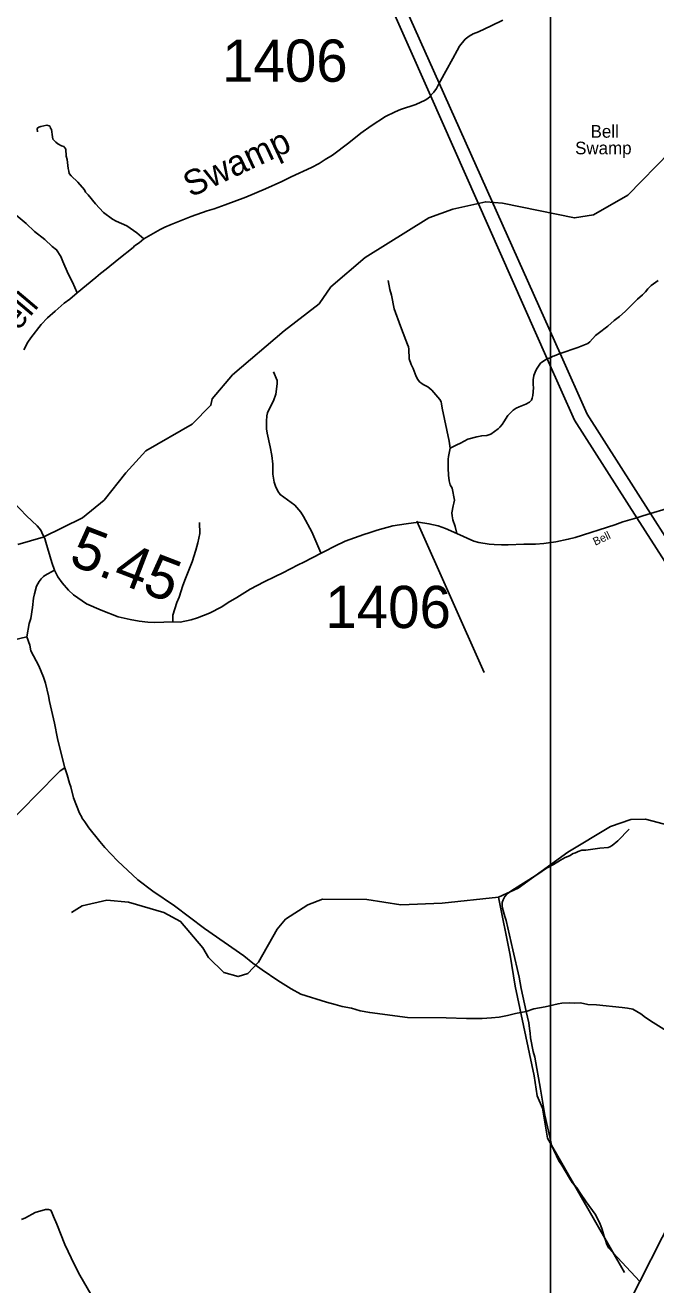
# Model space of a CAD drawing. Extents: x 2104537 to 2336408, y 34176 to 229611.
# Drawn here: x 2252848 to 2260316, y 121549 to 136477 of the extents above; entities that cross this region are included whole.
import ezdxf

# ---------------------------------------------------------------- set-up
doc = ezdxf.new("R2010")
doc.units = 0
for name, color, linetype in [('Exist Hydrographic Creek Single Shore', 7, 'Continuous'), ('Exist Hydrographic Misc Water Feature', 7, 'Continuous'), ('Exist Hydrographic Swamp Label', 7, 'Continuous'), ('Exist Road Non-System Type 51', 7, 'Continuous'), ('Exist Road Secondary Mileage Hundredths English Label', 7, 'Continuous'), ('Exist Road Secondary Type 51 Attributed', 7, 'Continuous'), ('Exist Road Secondary Type 51 Label', 7, 'Continuous'), ('Exist Road Secondary Type 51 Number Label', 7, 'Continuous'), ('Exist Utilities Electrical Transmission Line', 7, 'Continuous'), ('Map Preparation Inset Cut Line', 7, 'Continuous')]:
    doc.layers.add(name, color=color, linetype=linetype)

msp = doc.modelspace()

# ---------------------------------------------------------------- linework, layer by layer
at = {"layer": 'Exist Hydrographic Creek Single Shore'}
msp.add_lwpolyline([(2252762, 130322), (2253061, 130408), (2253526, 130638), (2253782, 130847), (2254038, 131173), (2254277, 131434), (2254825, 131748), (2255048, 131973), (2255064, 132049), (2255303, 132333), (2255915, 132855), (2256329, 133175), (2256469, 133376), (2256875, 133723), (2257629, 134193), (2257911, 134296), (2258302, 134384), (2258502, 134367), (2259353, 134193), (2259578, 134228), (2259984, 134463), (2260488, 134975)], dxfattribs=at)
at = {"layer": 'Exist Hydrographic Misc Water Feature'}
for points in [[(2258452, 126144), (2258685, 126248), (2259273, 126676), (2259779, 126981), (2260019, 127065), (2260194, 127068), (2260478, 126994), (2260562, 126937), (2261063, 126733), (2261322, 126660), (2261639, 126670), (2261954, 126808), (2262473, 127543), (2262597, 127662), (2263103, 127865), (2263818, 128028), (2264267, 128174), (2264807, 128423), (2265002, 128501)], [(2253397, 125963), (2253522, 126039), (2253813, 126106), (2254071, 126085), (2254489, 125962), (2254689, 125856), (2254950, 125543), (2255018, 125427), (2255202, 125252), (2255369, 125203), (2255486, 125237), (2255610, 125373), (2255831, 125765), (2255930, 125881), (2256196, 126053), (2256370, 126119), (2256895, 126115), (2257295, 126052), (2257786, 126072), (2258452, 126144)], [(2259947, 121694), (2259034, 123286), (2258973, 123641), (2258913, 123790), (2258878, 124024), (2258652, 125087), (2258591, 125456), (2258452, 126144)]]:
    msp.add_lwpolyline(points, dxfattribs=at)
at = {"layer": 'Exist Road Non-System Type 51'}
for p, q in [((2258283, 128807), (2257485, 130601)), ((2261344, 123992), (2260127, 121589))]:
    msp.add_line(p, q, dxfattribs=at)
for points in [[(2253463, 133305), (2253409, 133430), (2253358, 133532), (2253292, 133675), (2253272, 133735), (2253219, 133816), (2253169, 133856), (2253082, 133937), (2252959, 134034), (2252860, 134129), (2252618, 134330), (2252475, 134455), (2252316, 134576), (2252053, 134745), (2251845, 134897), (2251726, 134976), (2251638, 135043), (2251543, 135126), (2251513, 135146), (2251366, 135282), (2251325, 135324), (2251233, 135400)], [(2254252, 133945), (2254171, 134015), (2254052, 134098), (2253926, 134155), (2253881, 134180), (2253777, 134257), (2253682, 134360), (2253593, 134468), (2253562, 134499), (2253552, 134527), (2253471, 134616), (2253391, 134694), (2253370, 134720), (2253366, 134747), (2253356, 134779), (2253347, 134887), (2253334, 134927), (2253328, 135009), (2253305, 135039), (2253279, 135049), (2253235, 135070), (2253209, 135092), (2253177, 135128), (2253170, 135154), (2253158, 135243), (2253149, 135257), (2253145, 135275), (2253131, 135285), (2253105, 135293), (2253033, 135278), (2253009, 135270), (2252993, 135258), (2252989, 135250), (2252995, 135212)], [(2257881, 131465), (2257868, 131548), (2257786, 131938), (2257779, 131988), (2257773, 132015), (2257757, 132043), (2257664, 132152), (2257617, 132190), (2257561, 132221), (2257519, 132251), (2257497, 132279), (2257478, 132313), (2257443, 132408), (2257421, 132456), (2257396, 132524), (2257393, 132638), (2257387, 132666), (2257375, 132692), (2257356, 132745), (2257293, 132909), (2257219, 133114), (2257185, 133276), (2257166, 133346), (2257146, 133452)], [(2260343, 133452), (2260261, 133393), (2260222, 133354), (2260194, 133318), (2260159, 133282), (2260099, 133229), (2259952, 133086), (2259887, 133025), (2259823, 132979), (2259748, 132912), (2259633, 132825), (2259603, 132799), (2259536, 132724), (2259512, 132704), (2259392, 132657), (2259182, 132586)], [(2259182, 132586), (2259173, 132583), (2259116, 132560), (2259100, 132553)], [(2259031, 132524), (2259014, 132517), (2258952, 132471), (2258905, 132402), (2258886, 132366), (2258871, 132324), (2258864, 132276), (2258863, 132220), (2258867, 132178), (2258862, 132088), (2258854, 132056), (2258845, 132032), (2258821, 132011), (2258779, 131985), (2258699, 131954), (2258664, 131938), (2258626, 131914), (2258564, 131853), (2258515, 131777), (2258497, 131744), (2258470, 131712), (2258450, 131692), (2258362, 131629), (2258315, 131615), (2258255, 131612), (2258197, 131599), (2258091, 131571), (2258004, 131522), (2257962, 131505), (2257881, 131465)], [(2259100, 132553), (2259064, 132536), (2259031, 132524)], [(2256350, 130223), (2256244, 130473), (2256146, 130654), (2256114, 130708), (2256041, 130789), (2255868, 130915), (2255842, 130955), (2255811, 131013), (2255795, 131063), (2255782, 131155), (2255779, 131275), (2255768, 131378), (2255751, 131480), (2255713, 131644), (2255706, 131694), (2255704, 131784), (2255711, 131848), (2255718, 131882), (2255750, 131952), (2255789, 132027), (2255817, 132105), (2255832, 132227), (2255833, 132265), (2255787, 132371)], [(2257962, 130453), (2257940, 130538), (2257914, 130617), (2257905, 130663), (2257901, 130699), (2257915, 130783), (2257926, 130813), (2257934, 130847), (2257905, 130989), (2257882, 131029), (2257869, 131079), (2257862, 131144), (2257856, 131226), (2257858, 131334), (2257861, 131365), (2257881, 131465)], [(2254914, 130585), (2254915, 130454), (2254894, 130341), (2254870, 130254), (2254824, 130118), (2254746, 129921), (2254715, 129835), (2254670, 129698), (2254644, 129636), (2254619, 129562), (2254598, 129486), (2254598, 129405)], [(2252866, 129230), (2252895, 129385), (2252913, 129446), (2252935, 129576), (2252948, 129686), (2252958, 129738), (2252983, 129828), (2253014, 129884), (2253036, 129915), (2253064, 129943), (2253082, 129957), (2253196, 130017)], [(2252866, 129230), (2252703, 129190)], [(2253317, 127677), (2253284, 127799), (2253232, 128023), (2253194, 128206), (2253134, 128462), (2253123, 128528), (2253090, 128681), (2253065, 128749), (2253008, 128885), (2252916, 129064), (2252902, 129129), (2252866, 129230)], [(2252719, 127086), (2253085, 127459), (2253151, 127530), (2253264, 127641), (2253317, 127677)], [(2258781, 124789), (2258654, 124764), (2258560, 124739), (2258460, 124723), (2258372, 124712), (2258262, 124707), (2258076, 124707), (2257832, 124715), (2257374, 124718), (2256928, 124776), (2256816, 124797), (2256711, 124826), (2256601, 124849), (2256519, 124872), (2256415, 124897), (2256114, 124994), (2255998, 125055), (2255841, 125156), (2255653, 125284), (2255545, 125361), (2255438, 125446), (2254971, 125773), (2254616, 126040), (2254361, 126214), (2254182, 126350), (2253942, 126573), (2253792, 126732), (2253732, 126801), (2253600, 126964), (2253555, 127036), (2253517, 127085), (2253519, 127090), (2253490, 127139), (2253421, 127322), (2253389, 127450), (2253373, 127494), (2253346, 127592), (2253317, 127677)], [(2258781, 124789), (2258721, 125061), (2258697, 125195), (2258625, 125520), (2258543, 125865), (2258527, 125913), (2258502, 126011), (2258497, 126043), (2258497, 126081), (2258507, 126113), (2258529, 126151), (2258556, 126181), (2258612, 126222), (2258920, 126417), (2259021, 126488), (2259105, 126532), (2259188, 126583), (2259242, 126612), (2259294, 126634), (2259339, 126661), (2259367, 126669), (2259397, 126685), (2259439, 126700), (2259489, 126700), (2259653, 126724), (2259751, 126733), (2259773, 126739), (2259800, 126757), (2259868, 126810), (2260000, 126949)], [(2261344, 123992), (2261211, 124081), (2260652, 124427), (2260286, 124658), (2260194, 124719), (2260139, 124759), (2260045, 124814), (2259983, 124827), (2259919, 124836), (2259614, 124867), (2259512, 124872), (2259424, 124890), (2259358, 124887), (2259296, 124890), (2259204, 124888), (2259160, 124881), (2259007, 124844), (2258873, 124818), (2258781, 124789)], [(2260127, 121589), (2259758, 121987), (2259735, 122025), (2259721, 122077), (2259704, 122123), (2259682, 122206), (2259653, 122280), (2259600, 122386), (2259491, 122532), (2259424, 122630), (2259383, 122699), (2259328, 122763), (2259296, 122813), (2259203, 122968), (2259168, 123019), (2259082, 123203), (2259066, 123284), (2259001, 123560), (2258952, 123869), (2258883, 124248), (2258866, 124316), (2258834, 124478), (2258830, 124532), (2258819, 124588), (2258811, 124654), (2258781, 124789)], [(2253624, 121439), (2253494, 121664), (2253431, 121785), (2253319, 122026), (2253223, 122267), (2253182, 122359), (2253169, 122397), (2253151, 122432), (2253125, 122440), (2253088, 122440), (2252967, 122408), (2252850, 122344), (2252804, 122323)], [(2259849, 121044), (2259937, 121215), (2260127, 121589)]]:
    msp.add_lwpolyline(points, dxfattribs=at)
at = {"layer": 'Exist Road Secondary Type 51 Attributed'}
for points in [[(2252832, 132631), (2252879, 132721), (2252913, 132771), (2253037, 132930), (2253113, 133009), (2253202, 133090), (2253311, 133181), (2253376, 133232), (2253463, 133305), (2253686, 133487), (2253740, 133533), (2253809, 133586), (2253958, 133709), (2254125, 133843), (2254144, 133863), (2254198, 133897), (2254252, 133945), (2254447, 134056), (2254500, 134084), (2254578, 134117), (2254815, 134211), (2255002, 134277), (2255086, 134302), (2255216, 134347), (2255461, 134439), (2255694, 134537), (2255887, 134625), (2255998, 134680), (2256238, 134791), (2256329, 134840), (2256402, 134885), (2256487, 134938), (2256682, 135083), (2256825, 135196), (2256946, 135283), (2257117, 135395), (2257231, 135452), (2257294, 135477), (2257474, 135536), (2257586, 135588), (2257617, 135607), (2257644, 135632), (2257658, 135651), (2257688, 135684), (2257718, 135726), (2257740, 135765), (2257751, 135790), (2257767, 135817), (2257828, 135934), (2257912, 136081), (2257963, 136179), (2257993, 136229), (2258058, 136310), (2258106, 136346), (2258155, 136373), (2258216, 136399), (2258366, 136469), (2258504, 136538)], [(2253033, 130491), (2252988, 130544), (2252865, 130663), (2252639, 130899)], [(2260438, 130745), (2260253, 130689), (2260165, 130662), (2260091, 130640), (2259926, 130590), (2259830, 130557), (2259362, 130407), (2259280, 130386), (2259134, 130355), (2258989, 130333), (2258893, 130328), (2258753, 130327), (2258569, 130319), (2258489, 130318), (2258403, 130321), (2258345, 130327), (2258221, 130346), (2258161, 130363), (2257962, 130453), (2257827, 130512), (2257739, 130545), (2257629, 130569), (2257506, 130587), (2257360, 130569), (2257204, 130543), (2257016, 130492), (2256920, 130460), (2256860, 130443), (2256639, 130363), (2256514, 130302), (2256392, 130239), (2256354, 130219), (2256149, 130114), (2256080, 130082), (2255899, 129986), (2255809, 129945), (2255680, 129880), (2255513, 129792), (2255354, 129693), (2255250, 129634), (2255175, 129585), (2255029, 129510), (2254890, 129452), (2254814, 129432), (2254685, 129404), (2254598, 129405), (2254383, 129400), (2254300, 129404), (2254196, 129416), (2254092, 129435), (2253949, 129467), (2253749, 129544), (2253573, 129620), (2253422, 129726), (2253361, 129782), (2253286, 129869), (2253236, 129941), (2253196, 130017), (2253164, 130108), (2253094, 130351), (2253080, 130393), (2253055, 130439), (2253033, 130491)]]:
    msp.add_lwpolyline(points, dxfattribs=at)
at = {"layer": 'Exist Utilities Electrical Transmission Line'}
for p, q in [((2256920, 137651), (2257751, 135790)), ((2257751, 135790), (2259182, 132586)), ((2259031, 132524), (2257649, 135643)), ((2262670, 126596), (2260091, 130640)), ((2260253, 130689), (2262752, 126760))]:
    msp.add_line(p, q, dxfattribs=at)
for points in [[(2257649, 135643), (2256760, 137650), (2256762, 137644)], [(2259182, 132586), (2259503, 131869), (2260253, 130689)], [(2260091, 130640), (2259353, 131795), (2259031, 132524)]]:
    msp.add_lwpolyline(points, dxfattribs=at)
at = {"layer": 'Map Preparation Inset Cut Line'}
msp.add_lwpolyline([(2259069, 139141), (2259069, 100213), (2262949, 100213), (2262949, 95147), (2307383, 95147), (2307383, 139141)], close=True, dxfattribs=at)

# ---------------------------------------------------------------- texts
at = {"layer": 'Exist Hydrographic Swamp Label'}
for s, p in [('Bell', (2259544, 135144)), ('Swamp', (2259361, 134947))]:
    msp.add_text(s, height=150, dxfattribs=at).set_placement(p)
at = {"layer": 'Exist Road Secondary Mileage Hundredths English Label'}
msp.add_text('5.45', height=500, rotation=339.0026, dxfattribs=at).set_placement((2253349, 130094))
at = {"layer": 'Exist Road Secondary Type 51 Label'}
for s, height, rotation, p in [('Swamp', 300, 24.9626, (2254808, 134433)), ('Bell', 300, 49.8051, (2252589, 132640)), ('Bell', 95, 25.4845, (2259600, 130307))]:
    msp.add_text(s, height=height, rotation=rotation, dxfattribs=at).set_placement(p)
at = {"layer": 'Exist Road Secondary Type 51 Number Label'}
for p in [(2255180, 135807), (2256403, 129333)]:
    msp.add_text('1406', height=500, dxfattribs=at).set_placement(p)

doc.saveas('drawing.dxf')
